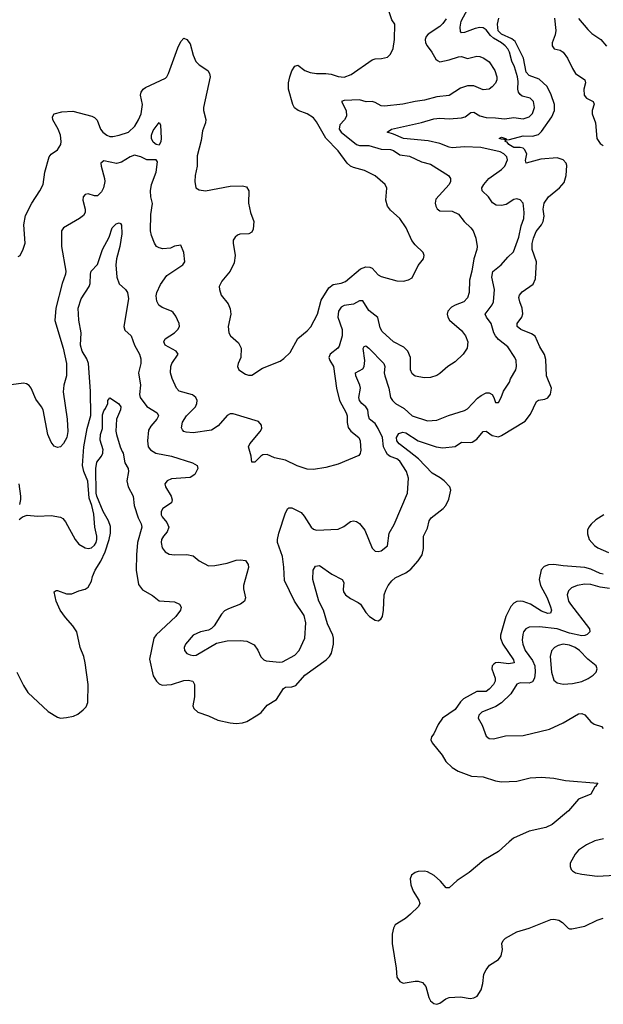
# Model space of a CAD drawing. Header units: inches. Extents: x 1694797 to 1849917, y 907313 to 1017959.
# Tile 554 of 656: x 1794345 to 1798130, y 926416 to 932799. Entities that reach past the tile are written whole.
import ezdxf

# ---------------------------------------------------------------- set-up
doc = ezdxf.new("R2010")
doc.units = ezdxf.units.IN
doc.header["$MEASUREMENT"] = 0
doc.layers.add('B7992', color=7, linetype='Continuous')
doc.layers.add('B7993', color=7, linetype='Continuous')

msp = doc.modelspace()

# ---------------------------------------------------------------- linework, layer by layer
at = {"layer": 'B7992', "color": 5}
for points, elevation in [([(1794326.7, 928570), (1794370, 928481.6), (1794398.2, 928438.2), (1794530, 928314.4), (1794590, 928277.6), (1794610, 928271.8), (1794650, 928274.3), (1794695.3, 928284.7), (1794722.7, 928297.3), (1794756.2, 928323.8), (1794775.5, 928344.5), (1794787.3, 928372.7), (1794788.9, 928490), (1794769.8, 928629.8), (1794760.3, 928670), (1794738, 928730), (1794715.3, 928830), (1794690.8, 928870), (1794642.6, 928922.6), (1794608.4, 928970), (1794582.7, 929030), (1794569.7, 929090.3), (1794581.2, 929098.8), (1794590, 929099.3), (1794650, 929076.5), (1794683, 929077), (1794730, 929097.1), (1794770, 929106.4), (1794790, 929120.4), (1794810, 929159.3), (1794816.7, 929190), (1794834.8, 929230), (1794871.9, 929288.1), (1794899.4, 929350), (1794926.3, 929430), (1794933.7, 929470), (1794934, 929514), (1794921.2, 929550), (1794886.3, 929610), (1794846, 929710), (1794842, 929730), (1794838.2, 929890), (1794845.9, 929930), (1794875, 929970), (1794884.2, 929990), (1794885.4, 930000)], 720), ([(1794342, 929558), (1794363.7, 929576.3), (1794392.9, 929587.1), (1794461.6, 929581.6), (1794550, 929585.8), (1794610, 929574.9), (1794625.5, 929565.5), (1794643.5, 929543.5), (1794704.7, 929430), (1794730, 929399.2), (1794770, 929374.3), (1794790, 929371.6), (1794810, 929375.3), (1794830, 929391.5), (1794840.6, 929410), (1794846.3, 929430), (1794845.6, 929450), (1794833.7, 929510), (1794826.8, 929593.2), (1794813.7, 929650), (1794796.9, 929696.9), (1794786.6, 929806.6), (1794761.6, 929870), (1794753.6, 929910), (1794758.8, 930000)], 740), ([(1795010.9, 930000), (1795015.6, 929990), (1795027.1, 929927.1), (1795048.2, 929890), (1795050.3, 929870), (1795040.8, 929810), (1795047.8, 929770), (1795080.9, 929710), (1795088.2, 929650), (1795113, 929570), (1795133.8, 929530), (1795138.3, 929510), (1795110.1, 929410), (1795101.9, 929330), (1795100.2, 929230), (1795116.5, 929136.5), (1795142, 929102), (1795206.4, 929066.4), (1795250, 929030.5), (1795350, 929024.6), (1795382.4, 929010), (1795393.1, 928990), (1795388.9, 928970), (1795358.2, 928930), (1795230, 928811.2), (1795215.6, 928790), (1795186.5, 928653.5), (1795210, 928546), (1795232, 928510), (1795250, 928493.4), (1795270, 928484.9), (1795330, 928488.6), (1795410, 928516), (1795437, 928517), (1795467.3, 928510), (1795479.5, 928490), (1795478, 928410), (1795468.2, 928350), (1795474.4, 928334.4), (1795501, 928310), (1795570, 928287), (1795630, 928257), (1795710, 928239.5), (1795750, 928236.5), (1795790, 928240.3), (1795818, 928250), (1795890, 928292.9), (1795912, 928308), (1795950, 928354.3), (1796010, 928391.5), (1796056.7, 928463.3), (1796070, 928472.7), (1796110, 928473.4), (1796137, 928483), (1796194.2, 928550), (1796332, 928648), (1796354.2, 928670), (1796366.9, 928693.1), (1796381.3, 928750), (1796381.2, 928790), (1796376.4, 928810), (1796342.3, 928882.3), (1796314.5, 928970), (1796286.2, 929030), (1796246, 929170), (1796249, 929231), (1796263.3, 929256.7), (1796290, 929259.6), (1796370, 929203.5), (1796435.5, 929170), (1796447.8, 929150), (1796444.1, 929104.1), (1796446.2, 929090), (1796457.3, 929070), (1796490, 929046.8), (1796541.3, 929021.3), (1796554.6, 929010), (1796590, 928954.9), (1796614.4, 928930), (1796650, 928906.3), (1796670, 928902.6), (1796688.3, 928911.7), (1796698.3, 928930), (1796705.1, 928970), (1796709, 929070), (1796719, 929101), (1796735.9, 929130), (1796758.9, 929161.1), (1796779.7, 929180.3), (1796850, 929212.7), (1796882.4, 929237.6), (1796929.9, 929290.1), (1796955.2, 929330), (1796964.6, 929370), (1796963.1, 929450), (1796990, 929503), (1797001.5, 929550), (1797014.2, 929570), (1797090.9, 929630), (1797109.7, 929650), (1797128.6, 929690), (1797140.4, 929750), (1797134.7, 929770), (1797097.7, 929810), (1797072.8, 929830), (1797020.4, 929860.4), (1796932.4, 929952.4), (1796870.9, 930000)], 720), ([(1795210.1, 930000), (1795229.1, 929989.1), (1795330.5, 929970), (1795466.7, 929926.7), (1795496, 929910), (1795500.7, 929890), (1795480.5, 929850), (1795450, 929831.2), (1795330, 929821.5), (1795301.6, 929810), (1795286, 929790), (1795290.3, 929770), (1795327.9, 929710), (1795333.8, 929686.2), (1795330, 929667), (1795272.7, 929630), (1795263.6, 929610), (1795263.9, 929590), (1795270, 929577.1), (1795300.4, 929540.4), (1795312, 929510), (1795301.7, 929478.3), (1795276.9, 929450), (1795265.8, 929430), (1795263.2, 929410), (1795270, 929374.8), (1795289.2, 929349.2), (1795314.1, 929334.1), (1795350, 929328.9), (1795430, 929331.6), (1795470, 929322.4), (1795510.2, 929290.2), (1795570, 929259.5), (1795610, 929261.5), (1795690, 929276.1), (1795750, 929294.9), (1795778.3, 929298.3), (1795810, 929293), (1795827.1, 929267.1), (1795828.5, 929248.5), (1795797.2, 929130), (1795795.8, 929110), (1795808.9, 929050), (1795803.7, 929030), (1795778, 929010), (1795699.5, 928980.5), (1795673.6, 928966.4), (1795654.8, 928945.2), (1795606.2, 928870), (1795590, 928853.2), (1795570, 928841.5), (1795517.3, 928830), (1795470, 928809.7), (1795420.3, 928750), (1795412.4, 928730), (1795414.9, 928710), (1795430, 928690.6), (1795450, 928681.3), (1795470, 928677), (1795490, 928678.9), (1795622.3, 928757.7), (1795690, 928772), (1795775.1, 928775.1), (1795818, 928770), (1795866.2, 928746.2), (1795890, 928711), (1795908.8, 928668.8), (1795928.8, 928648.8), (1795942.8, 928642.8), (1796030, 928634.3), (1796050, 928636.9), (1796130, 928680.2), (1796157.6, 928710), (1796194, 928790), (1796201.2, 928890), (1796190, 928935.6), (1796128.4, 929030), (1796062.8, 929162.8), (1796058.8, 929250), (1796050, 929319), (1796018.1, 929410), (1796016.7, 929430), (1796025, 929470), (1796070, 929603), (1796085.1, 929630), (1796090, 929635.3), (1796110, 929634.6), (1796170, 929605.3), (1796190, 929581.6), (1796235.3, 929510), (1796250, 929496.5), (1796270, 929489), (1796410, 929496.5), (1796447.3, 929512.7), (1796490, 929544.9), (1796510, 929550.6), (1796530, 929545.5), (1796550, 929533), (1796583.1, 929490), (1796630, 929374), (1796650, 929354), (1796670, 929350.6), (1796690, 929355.5), (1796730.9, 929389.1), (1796742.2, 929470), (1796774.1, 929525.9), (1796859.7, 929730), (1796866.5, 929826.5), (1796854.3, 929870), (1796810, 929936.4), (1796790, 929951.5), (1796747.9, 929967.9), (1796730, 929980.3), (1796719.6, 930000)], 740), ([(1796556, 930000), (1796553.4, 929986.6), (1796545.1, 929974.9), (1796410, 929918.7), (1796330, 929896.5), (1796250, 929882.3), (1796210, 929885.5), (1796145.8, 929905.8), (1796070, 929944.4), (1795997.7, 929957.7), (1795950, 929980.5), (1795922.7, 929977.3), (1795909.6, 929970.4), (1795870, 929931), (1795851.6, 929931.6), (1795846, 929970), (1795837.3, 930000)], 760), ([(1794339.6, 929790), (1794350.3, 929709.7), (1794351.7, 929688.3), (1794344.8, 929655.2)], 740), ([(1798132.3, 929590), (1798082.5, 929557.5), (1798050.7, 929529.3), (1798035.2, 929510), (1798028.4, 929490), (1798026.5, 929466.5), (1798037.8, 929430), (1798072.7, 929390), (1798094.7, 929374.7), (1798164.1, 929344.1)], 720), ([(1798130, 929203.6), (1798110, 929208.5), (1798050, 929237.7), (1798010, 929248.6), (1797870, 929258.5), (1797810, 929267.7), (1797775.2, 929264.8), (1797746.2, 929253.8), (1797726.5, 929233.5), (1797714.8, 929170), (1797722.5, 929130), (1797766.3, 929050), (1797787.4, 928992.6), (1797794, 928970), (1797788.4, 928951.6), (1797770, 928949.9), (1797730, 928964.1), (1797658.8, 929010), (1797610, 929027.7), (1797590, 929030.4), (1797570, 929027), (1797550, 929016.5), (1797530, 928995.8), (1797497.2, 928930), (1797462.7, 928810), (1797464, 928790), (1797478.9, 928750), (1797546.7, 928650), (1797551.6, 928630), (1797517.2, 928622.8), (1797448.9, 928631.1), (1797431.1, 928628.9), (1797419.3, 928620.7), (1797410.3, 928610), (1797407.3, 928590), (1797428, 928530), (1797428.6, 928510), (1797417.5, 928490), (1797390, 928458.7), (1797370, 928444.5), (1797310, 928443.2), (1797224.1, 928395.9), (1797204, 928376), (1797170, 928327.6), (1797088.1, 928271.9), (1797058.2, 928230), (1797031.4, 928168.6), (1797016.3, 928150), (1797010.7, 928130), (1797019.1, 928110), (1797085.5, 928030), (1797108.2, 927990), (1797150.3, 927950.3), (1797187.7, 927927.7), (1797274.3, 927894.3), (1797350.2, 927890.2), (1797430, 927864.9), (1797470, 927858), (1797570, 927863.1), (1797656.6, 927883.4), (1797730, 927887.6), (1797810, 927882.4), (1797885.7, 927865.7), (1798094, 927850), (1798083.6, 927836.4), (1798084.7, 927830), (1798075.2, 927824.8), (1798050, 927777.2), (1797970, 927744.7), (1797904.9, 927670), (1797798.6, 927581.4), (1797758.3, 927561.7), (1797650, 927539.1), (1797547.9, 927492.1), (1797518.5, 927470), (1797450, 927405.4), (1797354.9, 927350), (1797260.4, 927270), (1797181.7, 927218.3), (1797130, 927171.5), (1797110, 927171.8), (1797073.6, 927213.6), (1797032.8, 927250), (1796990, 927274), (1796970, 927279.3), (1796930, 927276.8), (1796910.2, 927269.8), (1796887.2, 927252.8), (1796876.5, 927230), (1796881.5, 927190), (1796896, 927150), (1796934, 927090), (1796940.4, 927070), (1796930.5, 927050), (1796879.9, 927000.1), (1796847.7, 926972.3), (1796780.7, 926930), (1796768.4, 926910), (1796761.3, 926870), (1796760.3, 926810), (1796787.4, 926650), (1796791.5, 926591.5), (1796810, 926563.1), (1796832.9, 926552.9), (1796910, 926565.9), (1796930, 926566.3), (1796957.3, 926557.3), (1796979.3, 926530), (1796999.3, 926459.3), (1797010, 926437.6), (1797030, 926420.3), (1797050, 926415.6), (1797070, 926422.3), (1797108.9, 926451.1), (1797130, 926460.2), (1797203.2, 926463.2), (1797266, 926454), (1797290, 926458.4), (1797311, 926469), (1797338.9, 926510), (1797349.7, 926550), (1797355.3, 926610), (1797370, 926639.5), (1797391.5, 926668.5), (1797450, 926707.2), (1797467.8, 926730), (1797476.9, 926770), (1797471.8, 926810), (1797479.5, 926830), (1797495.4, 926844.6), (1797570, 926886), (1797650, 926908.4), (1797790, 926966), (1797810, 926968.2), (1797840.9, 926960.9), (1797865.1, 926945.1), (1797901, 926910), (1797910, 926904.9), (1797925.2, 926905.2), (1798010, 926922.6), (1798090, 926961.8), (1798130, 926974.9)], 720), ([(1798170, 929112.3), (1798110, 929120.2), (1798050, 929136.5), (1798010, 929139.4), (1797960.7, 929130), (1797924.1, 929115.9), (1797903.8, 929096.2), (1797896.5, 929070), (1797905.1, 929030), (1797917.6, 929010), (1798039.8, 928850), (1798042.9, 928830), (1798025.7, 928814.3), (1798010, 928806.2), (1797990, 928804), (1797910, 928822.3), (1797830, 928849.5), (1797716.9, 928863.1), (1797650, 928860.3), (1797627.4, 928850), (1797612.6, 928830), (1797607.2, 928812.8), (1797604, 928776), (1797607.2, 928750), (1797624.1, 928710), (1797670, 928644.3), (1797686.9, 928610), (1797688.4, 928570), (1797682.7, 928530), (1797670, 928506.8), (1797650, 928497.6), (1797590, 928499.4), (1797570, 928490.8), (1797530.9, 928429.1), (1797469.6, 928370.4), (1797432.6, 928347.4), (1797343, 928310), (1797322.4, 928290), (1797318, 928270), (1797345.4, 928225.4), (1797370, 928154.8), (1797390, 928139.5), (1797417.6, 928137.6), (1797495.8, 928155.8), (1797610, 928158.9), (1797780.4, 928199.6), (1797870, 928240.4), (1797970, 928298.7), (1797990, 928301.3), (1798010, 928292.4), (1798050, 928248), (1798070, 928232.2), (1798117.5, 928217.5), (1798130, 928204)], 740), ([(1798130.5, 927489.5), (1798075.5, 927475.5), (1798021, 927450), (1797970, 927415.1), (1797947.7, 927390), (1797914.8, 927330), (1797914, 927310), (1797920.7, 927290), (1797930, 927280.7), (1797950, 927268.4), (1797990, 927258.4), (1798090, 927246), (1798245.4, 927254.6)], 740)]:
    msp.add_lwpolyline(points, dxfattribs=dict(at, elevation=elevation))
at = {"layer": 'B7992', "color": 5, "elevation": 760}
msp.add_lwpolyline([(1797870, 928750.5), (1797837.1, 928742.9), (1797813.4, 928730), (1797793.2, 928706.8), (1797784.8, 928670), (1797795, 928570), (1797810, 928517.6), (1797830, 928500.3), (1797870, 928490.2), (1797930, 928495.2), (1797990, 928509.3), (1798032.2, 928527.8), (1798065.1, 928550), (1798082.9, 928570), (1798089.5, 928590), (1798082.7, 928610), (1798030, 928652.4), (1797976.2, 928710), (1797947.1, 928730), (1797910, 928744.2)], close=True, dxfattribs=at)
at = {"layer": 'B7993', "color": 5}
for points, elevation in [([(1794336.4, 931263.6), (1794348.4, 931271.6), (1794369, 931311), (1794381.2, 931350), (1794373, 931470), (1794383, 931530), (1794423.5, 931610), (1794476.9, 931690), (1794497.7, 931730), (1794508.8, 931811.2), (1794535.6, 931910), (1794550, 931928), (1794590, 931956.3), (1794613, 931990), (1794615.4, 932010), (1794609.6, 932050), (1794594, 932090), (1794561.1, 932150), (1794558, 932170), (1794569.5, 932190), (1794617.9, 932202.1), (1794690, 932206.8), (1794813.7, 932173.7), (1794830, 932164.9), (1794847.1, 932147.1), (1794870.3, 932090), (1794884.9, 932070), (1794910, 932050.3), (1794930, 932043.2), (1794950, 932042.4), (1794990, 932050.2), (1795050, 932071.3), (1795093.1, 932110), (1795116.8, 932150), (1795133.2, 932190), (1795140.8, 932250), (1795128.7, 932310), (1795132.4, 932330), (1795146.3, 932350), (1795160.4, 932359.6), (1795290, 932420.7), (1795299.8, 932430), (1795311.4, 932450), (1795370, 932617.1), (1795390, 932659.1), (1795410, 932680.7), (1795430, 932670.7), (1795450, 932644), (1795470.2, 932570), (1795488.7, 932528.7), (1795510, 932507), (1795565.5, 932470), (1795577.1, 932450), (1795580.4, 932430), (1795538, 932230), (1795538, 932210), (1795552.4, 932152.4), (1795550.5, 932130), (1795530, 932078), (1795522.9, 932017.1), (1795496.1, 931916.1), (1795496.5, 931850), (1795483.7, 931790), (1795480.4, 931750), (1795488, 931710), (1795510, 931696.3), (1795550, 931690.4), (1795710, 931720.8), (1795790, 931722.6), (1795815.6, 931715.6), (1795831.8, 931690), (1795829, 931610), (1795842.6, 931550), (1795863.1, 931490), (1795859.5, 931440.5), (1795850, 931422.7), (1795831, 931410), (1795772, 931408), (1795758, 931402), (1795743, 931390), (1795730.5, 931370), (1795728.7, 931350), (1795743.1, 931270), (1795736.3, 931223.7), (1795710, 931169.3), (1795655.6, 931104.4), (1795639.5, 931070), (1795640.3, 931050), (1795652.8, 931012.8), (1795697.1, 930957.1), (1795710, 930924.7), (1795714, 930890), (1795697, 930810), (1795702.6, 930770), (1795712.4, 930750), (1795764.2, 930704.2), (1795781.3, 930670), (1795778.4, 930610), (1795762, 930570), (1795758.8, 930550), (1795767.3, 930530), (1795810, 930502), (1795830, 930495.5), (1795850, 930495.5), (1795920.1, 930539.9), (1796034, 930586), (1796057.7, 930602.3), (1796098.7, 930641.3), (1796150, 930733), (1796210, 930781.6), (1796232.5, 930807.5), (1796276.2, 930890), (1796299.9, 930980.1), (1796350, 931062), (1796377.5, 931082.5), (1796430, 931091.1), (1796458.7, 931101.3), (1796555.4, 931184.6), (1796590, 931197.2), (1796615.4, 931195.4), (1796630, 931188.8), (1796670, 931144.2), (1796690, 931133.4), (1796790, 931105.3), (1796835.3, 931104.7), (1796867.2, 931112.8), (1796890, 931126), (1796930, 931206), (1796964, 931250), (1796969, 931270), (1796961.2, 931290), (1796910, 931339.6), (1796888.8, 931368.8), (1796850.8, 931450.8), (1796809.8, 931509.8), (1796750, 931564.2), (1796729.7, 931590), (1796720.4, 931630), (1796726.6, 931706.6), (1796716.2, 931730), (1796650, 931786.6), (1796582.4, 931822.4), (1796510, 931840.3), (1796489.9, 931849.9), (1796468.2, 931868.2), (1796409.8, 931950), (1796331.5, 932031.5), (1796270, 932138), (1796250, 932163.5), (1796210, 932189.8), (1796150.5, 932210.5), (1796128.2, 932228.2), (1796115.9, 932250), (1796089.2, 932350), (1796088.7, 932390), (1796096.8, 932430), (1796110, 932468.2), (1796130, 932499.1), (1796150, 932503.8), (1796195.5, 932470), (1796230, 932456.1), (1796270, 932450.2), (1796330, 932451.2), (1796365.6, 932445.6), (1796410, 932430.3), (1796450, 932427.8), (1796495.2, 932444.8), (1796630, 932538.4), (1796650, 932545.5), (1796692.1, 932547.9), (1796730, 932556), (1796750, 932576), (1796766.5, 932613.5), (1796776, 932670), (1796777.6, 932770), (1796758.4, 932798.4), (1796734, 932870)], 780), ([(1796719.6, 930000), (1796703.6, 930030), (1796697.8, 930090), (1796669.9, 930150), (1796650, 930181.1), (1796614.1, 930210), (1796606.5, 930230), (1796603.9, 930270), (1796589.9, 930289.9), (1796563.7, 930310), (1796548.5, 930330), (1796544.1, 930350), (1796554.5, 930410), (1796551.2, 930430), (1796525.2, 930490), (1796523.9, 930510), (1796570, 930535.2), (1796579.2, 930550), (1796582.6, 930590), (1796572.2, 930667.8), (1796578.9, 930681.1), (1796590, 930685.7), (1796610, 930669.2), (1796707.8, 930570), (1796713.7, 930550), (1796709.6, 930510.4), (1796713.6, 930490), (1796739.6, 930410), (1796750, 930350.4), (1796761.9, 930330), (1796782.3, 930310), (1796838.2, 930278.2), (1796890, 930230.2), (1796990, 930199), (1797050, 930204), (1797126.6, 930233.4), (1797230, 930264.7), (1797250, 930276.5), (1797314.8, 930345.2), (1797337, 930363), (1797370, 930379.2), (1797390, 930379.7), (1797408.7, 930368.7), (1797420.2, 930350), (1797430, 930317.1), (1797450, 930318), (1797468, 930350), (1797483.1, 930390), (1797521, 930450), (1797528.1, 930471.9), (1797562.6, 930530), (1797567.1, 930550), (1797564, 930590), (1797555.4, 930610), (1797510, 930677.4), (1797450, 930726), (1797430, 930750.8), (1797419.6, 930770), (1797402.6, 930830), (1797371.7, 930870), (1797364.5, 930890), (1797409.8, 930950), (1797417.5, 930970), (1797424.2, 931050), (1797408, 931130), (1797413.3, 931166.7), (1797468.4, 931210), (1797510, 931260.3), (1797546.6, 931293.4), (1797582.2, 931390), (1797597.7, 931462.3), (1797615.1, 931510), (1797617.2, 931550), (1797613.1, 931593.1), (1797609.6, 931610), (1797591.2, 931631.2), (1797570, 931637.6), (1797550, 931632.8), (1797499.5, 931600.5), (1797470, 931593.8), (1797435.9, 931595.9), (1797411.4, 931611.4), (1797384.4, 931650), (1797345.1, 931690), (1797343.1, 931710), (1797354.2, 931730), (1797388.2, 931770), (1797470, 931827.5), (1797492.3, 931850), (1797509.2, 931890), (1797505.2, 931910), (1797485.8, 931930), (1797461.7, 931941.7), (1797336.2, 931970), (1797230, 931975.3), (1797150, 931968.6), (1797130, 931972.5), (1797070, 931997.2), (1796995.1, 932015.1), (1796835.1, 932030), (1796770, 932058.2), (1796729.4, 932070), (1796757.2, 932090), (1796950, 932132.7), (1797030, 932156.6), (1797070, 932160.3), (1797130, 932155.7), (1797210, 932162.6), (1797235.1, 932170), (1797270, 932198.5), (1797290, 932199.2), (1797330, 932175.7), (1797370, 932164.7), (1797430, 932163.9), (1797490, 932155.8), (1797550, 932165.7), (1797610, 932156.5), (1797649.5, 932170), (1797670, 932190.4), (1797684.8, 932230), (1797676.8, 932270), (1797655.1, 932290), (1797603.7, 932303.7), (1797590, 932313.6), (1797579.7, 932330), (1797575.6, 932350), (1797578.7, 932398.7), (1797573.8, 932430), (1797554.3, 932494.3), (1797537.6, 932530), (1797521.5, 932590), (1797511.9, 932610), (1797494.6, 932630), (1797469.1, 932650), (1797418.7, 932678.7), (1797397.7, 932697.7), (1797370, 932734.8), (1797350, 932746.3), (1797330, 932748.2), (1797298, 932742), (1797230, 932715.6), (1797210, 932714), (1797203.5, 932723.5), (1797201.4, 932750), (1797209.1, 932789.1), (1797251.4, 932870)], 740), ([(1797110, 932804.2), (1797090, 932775.4), (1797070, 932756.3), (1796994.5, 932705.5), (1796980.8, 932690), (1796975.3, 932670), (1796978, 932650), (1796987.9, 932630), (1797018.8, 932590), (1797044.6, 932544.6), (1797054, 932534), (1797070, 932526.9), (1797130, 932538.4), (1797190, 932558.2), (1797210, 932559.8), (1797250, 932546.9), (1797310, 932563.1), (1797330, 932560.9), (1797355.6, 932550), (1797390, 932526.3), (1797426, 932470), (1797439.7, 932430), (1797439.7, 932410), (1797430, 932387.7), (1797410, 932363.8), (1797388.7, 932350), (1797350, 932345.7), (1797290, 932370.2), (1797250, 932371.3), (1797204.2, 932355.8), (1797130, 932308.9), (1797050, 932299.6), (1796970, 932276.9), (1796910, 932269.2), (1796829, 932251), (1796710, 932238.9), (1796690, 932241), (1796650, 932263.1), (1796630, 932268.8), (1796592.3, 932267.7), (1796550, 932279.4), (1796450, 932276.5), (1796432, 932270), (1796462.2, 932210), (1796465.5, 932174.5), (1796451.1, 932150), (1796421.5, 932118.5), (1796416.5, 932090), (1796429.1, 932070), (1796530, 931990.5), (1796550, 931983), (1796610, 931983.2), (1796690, 931960.2), (1796750, 931958), (1796770, 931951.3), (1796810, 931923.9), (1796873.7, 931913.7), (1796950, 931878.7), (1797010, 931862.2), (1797126.6, 931790), (1797138.4, 931770), (1797138, 931750), (1797129.7, 931730), (1797044.5, 931635.5), (1797039.7, 931610), (1797043.1, 931590), (1797052.2, 931572.2), (1797070, 931560.5), (1797150, 931559.1), (1797190, 931537.6), (1797228, 931490), (1797270.8, 931450.8), (1797285.6, 931430), (1797302.7, 931382.7), (1797310.9, 931330), (1797309.7, 931310), (1797290.7, 931249.3), (1797278.4, 931170), (1797261.5, 931110), (1797261.1, 931030), (1797250, 930997.1), (1797225.1, 930970), (1797170, 930948.9), (1797145.3, 930934.7), (1797122, 930910), (1797116.9, 930890), (1797121.1, 930870), (1797131.9, 930851.9), (1797210, 930784.2), (1797235.6, 930750), (1797251.8, 930710), (1797247.3, 930670), (1797220.7, 930630), (1797170, 930580.4), (1797122, 930550), (1797070, 930504.9), (1797050, 930493.4), (1797010, 930480.3), (1796970, 930477.4), (1796910, 930489), (1796890, 930504.4), (1796880.2, 930530), (1796879.3, 930610), (1796862.8, 930650), (1796835.4, 930675.4), (1796768.7, 930710), (1796697, 930777), (1796682.5, 930802.5), (1796668.4, 930868.4), (1796610, 930914.9), (1796570, 930977.4), (1796550, 930976.2), (1796510, 930954.3), (1796450, 930947.2), (1796430, 930934.9), (1796412.5, 930910), (1796408, 930870), (1796435.8, 930790), (1796435.7, 930750), (1796417.3, 930682.7), (1796408.4, 930670), (1796359.8, 930630), (1796350.8, 930610), (1796357.1, 930590), (1796379.8, 930550), (1796399.3, 930410), (1796420.3, 930330), (1796462.8, 930250), (1796468.7, 930230), (1796467.9, 930187.9), (1796474.9, 930154.9), (1796492.1, 930132.1), (1796544.2, 930090), (1796552.4, 930070), (1796556.6, 930003.4), (1796556, 930000)], 760), ([(1796870.9, 930000), (1796806.2, 930050), (1796791.7, 930070), (1796789.5, 930090), (1796804.2, 930115.8), (1796830, 930126.1), (1796850, 930121.1), (1796930, 930069.2), (1797046.7, 930030), (1797090, 930024.5), (1797168.5, 930031.5), (1797210, 930061), (1797270, 930057.2), (1797279.5, 930060.5), (1797310, 930079.6), (1797350, 930130.2), (1797370, 930131.9), (1797410, 930103.9), (1797450, 930094.6), (1797470, 930102.6), (1797622.5, 930197.5), (1797658.6, 930241.4), (1797695.8, 930324.2), (1797710, 930333.4), (1797750, 930338.4), (1797770, 930348.4), (1797788.3, 930371.7), (1797794.7, 930410), (1797760.6, 930490), (1797756.3, 930596.3), (1797749.2, 930629.2), (1797719.1, 930679.1), (1797687.5, 930747.5), (1797663.6, 930763.6), (1797594.7, 930790), (1797571.1, 930810), (1797571.1, 930830), (1797600.9, 930870), (1797608, 930892), (1797604.8, 930930), (1797588, 930970), (1797582.4, 930997.6), (1797586, 931014), (1797604, 931036), (1797675, 931085), (1797690, 931119.1), (1797697.3, 931230), (1797668.2, 931310), (1797668.6, 931348.6), (1797676.5, 931383.5), (1797693.6, 931426.4), (1797729.9, 931470), (1797739.6, 931490), (1797746.6, 931526.6), (1797740.6, 931570), (1797745.5, 931610), (1797774.2, 931650), (1797846.6, 931710), (1797876, 931744), (1797889.5, 931790), (1797893.9, 931853.9), (1797889.3, 931870), (1797869.9, 931889.9), (1797830, 931902.8), (1797725, 931895), (1797629.8, 931869.8), (1797626.4, 931886.4), (1797634.3, 931930), (1797618.8, 931958.8), (1797610, 931966.3), (1797590, 931971.2), (1797549, 931970), (1797518, 931990), (1797505.7, 932005.7), (1797493.6, 932010), (1797497.2, 932017.2), (1797484.5, 932024.5), (1797477.8, 932022.2), (1797454.5, 932030), (1797470, 932037.3), (1797495.5, 932030), (1797501.1, 932021.1), (1797522.3, 932022.3), (1797610, 932045.9), (1797670, 932044), (1797710, 932055.9), (1797730, 932074), (1797797, 932170), (1797813.7, 932210), (1797814.2, 932250), (1797792.8, 932312.8), (1797765.3, 932365.3), (1797713.9, 932413.9), (1797650, 932437.8), (1797630, 932459.5), (1797612.7, 932550), (1797558.3, 932658.3), (1797536, 932676), (1797470, 932704.7), (1797448.3, 932728.3), (1797444.1, 932770), (1797452.5, 932810)], 720), ([(1797813.8, 932810), (1797822.5, 932730), (1797817.8, 932702.2), (1797798.5, 932650), (1797798, 932630), (1797810.3, 932610.3), (1797850, 932602), (1797870, 932588.1), (1797896.8, 932550), (1797930, 932482), (1797950, 932451.6), (1798010.4, 932410), (1798014.3, 932390), (1798004.5, 932350), (1798006.2, 932310), (1798020.3, 932290), (1798063.8, 932270), (1798070, 932251.3), (1798058.5, 932210), (1798057.8, 932190), (1798078.3, 932130), (1798088.6, 932028.6), (1798110, 931997.5), (1798130, 931984.6)], 720), ([(1797970, 932808.2), (1798030, 932736.4), (1798054.9, 932710), (1798113, 932670), (1798150, 932627.7)], 740), ([(1795837.3, 930000), (1795828.7, 930030), (1795837.1, 930050), (1795904.4, 930130), (1795915.3, 930150), (1795914.4, 930170), (1795893.5, 930193.5), (1795730, 930243.9), (1795710, 930243.2), (1795690, 930232.8), (1795633.5, 930166.5), (1795590, 930138.5), (1795470, 930120.2), (1795425.1, 930125.1), (1795410.3, 930130.3), (1795400.2, 930140.2), (1795393.7, 930153.7), (1795401.8, 930190), (1795427.6, 930230), (1795484.7, 930290), (1795494.6, 930310), (1795495.3, 930330), (1795487, 930350), (1795466.6, 930366.6), (1795379.3, 930390), (1795362.6, 930410), (1795334.1, 930474.1), (1795323.2, 930510), (1795324.5, 930550), (1795332.2, 930570), (1795372.4, 930630), (1795360.7, 930650), (1795289.3, 930689.3), (1795281.1, 930710), (1795289.3, 930730.7), (1795350.2, 930769.8), (1795371.8, 930790), (1795382, 930810), (1795380.4, 930830), (1795357.8, 930877.8), (1795340.9, 930900.9), (1795330.2, 930910.2), (1795270, 930933), (1795248.5, 930948.5), (1795234.6, 930974.6), (1795229.5, 931010), (1795233.8, 931030), (1795258.1, 931081.9), (1795299.6, 931140.4), (1795403.7, 931210), (1795415.3, 931230), (1795410.3, 931289.7), (1795390, 931338), (1795350.3, 931330.3), (1795322.4, 931317.6), (1795274.3, 931314.3), (1795250, 931319.6), (1795232.7, 931330), (1795219.6, 931350), (1795200.2, 931400.2), (1795194.5, 931430), (1795196.2, 931536.2), (1795207.2, 931607.2), (1795195.3, 931650), (1795193.7, 931690), (1795199.3, 931730), (1795230.4, 931810.4), (1795238, 931878), (1795230, 931891.3), (1795170, 931891), (1795130.5, 931910.5), (1795090, 931920.5), (1795061.2, 931910), (1795005.1, 931874.9), (1794973.6, 931866.4), (1794890, 931883.8), (1794872.3, 931870), (1794873.3, 931850), (1794896.2, 931770), (1794897.6, 931750), (1794888.2, 931710), (1794876.2, 931683.8), (1794850, 931658), (1794830, 931657.4), (1794790, 931670.3), (1794770, 931666.4), (1794757.4, 931650), (1794754.5, 931630), (1794770.6, 931570), (1794769.8, 931550), (1794759.7, 931530), (1794733.3, 931510), (1794629.6, 931450), (1794616, 931430), (1794616.1, 931330), (1794644.9, 931170), (1794642.8, 931150), (1794621.1, 931090), (1794579, 930930), (1794573.4, 930850), (1794626.3, 930670), (1794649.8, 930570), (1794649.8, 930490.2), (1794632.5, 930430), (1794626.5, 930386.5), (1794654.2, 930210), (1794658, 930130), (1794650.9, 930090), (1794630, 930050.7), (1794610, 930030.8), (1794590, 930026.8), (1794570, 930034.8), (1794550, 930061), (1794527, 930110), (1794497.1, 930270), (1794487.7, 930290), (1794450, 930338.8), (1794419.5, 930410), (1794407.6, 930427.6), (1794390, 930439.5), (1794370, 930442.6), (1794290, 930431.6)], 760), ([(1794758.8, 930000), (1794760.5, 930030), (1794783.4, 930150), (1794805.9, 930234.1), (1794804.6, 930390), (1794792.5, 930570), (1794781, 930601), (1794750.8, 930650), (1794739.3, 930690), (1794744, 930770), (1794729.6, 930850.4), (1794724.7, 930930), (1794743, 930990), (1794795.6, 931070), (1794802.9, 931090), (1794804.2, 931150), (1794809.6, 931170), (1794850, 931213), (1794882.2, 931310), (1794925.7, 931390), (1794944.4, 931450), (1794970, 931476.9), (1794990, 931481.6), (1794998.3, 931478.3), (1795006.6, 931466.6), (1795007.3, 931410), (1794994.4, 931330), (1794972.4, 931250), (1794969.4, 931210), (1794975.6, 931130), (1794990, 931086), (1795030.5, 931050), (1795043.8, 931030), (1795051.8, 930990), (1795020.3, 930810), (1795027.3, 930787.3), (1795069.2, 930749.2), (1795089.3, 930689.3), (1795122.8, 930630), (1795130, 930601), (1795131.4, 930570), (1795116.9, 930510), (1795128.1, 930430), (1795121.3, 930370), (1795126, 930350), (1795170, 930291.6), (1795237.1, 930250), (1795244.9, 930230), (1795235.5, 930210), (1795195.4, 930164.6), (1795181.2, 930138.8), (1795173.4, 930070), (1795178.9, 930030), (1795192.6, 930010), (1795210.1, 930000)], 740), ([(1794885.4, 930000), (1794886.6, 930010), (1794866.3, 930073.7), (1794869.9, 930110), (1794881.8, 930150), (1794883, 930237), (1794890, 930263.6), (1794902, 930278), (1794916.9, 930310), (1794918, 930330), (1794930, 930346.8), (1794985.5, 930310), (1795000.3, 930290), (1794999.6, 930270), (1794973.1, 930210), (1794969.1, 930130.9), (1794972.4, 930110), (1794996.9, 930030), (1795010.9, 930000)], 720)]:
    msp.add_lwpolyline(points, dxfattribs=dict(at, elevation=elevation))
at = {"layer": 'B7993', "color": 5, "elevation": 760}
msp.add_lwpolyline([(1795250, 931985.2), (1795230, 931989.2), (1795210, 932005.2), (1795200.5, 932030), (1795201, 932050), (1795210, 932081.6), (1795250, 932133.4), (1795257.6, 932117.6), (1795263.8, 932030), (1795261.6, 932010)], close=True, dxfattribs=at)

doc.saveas('drawing.dxf')
